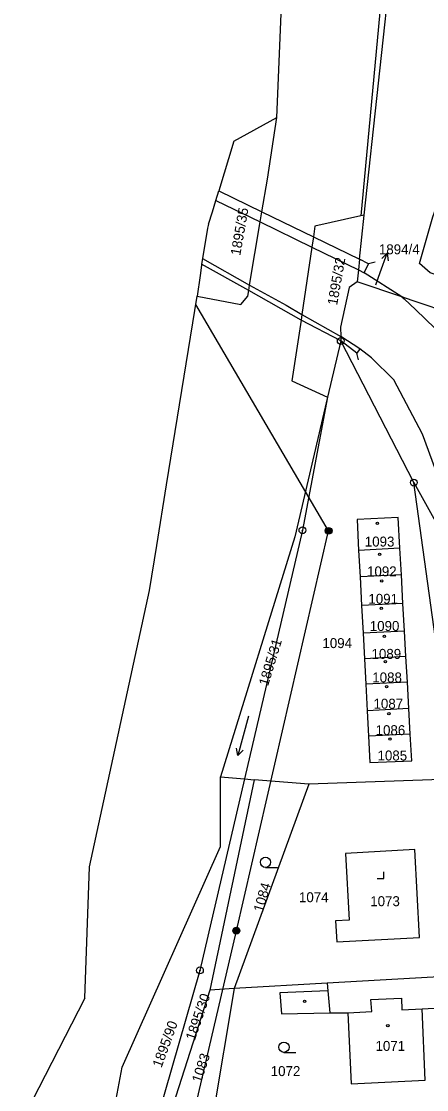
# Model space of a CAD drawing. Extents: x -587171 to -555306, y -1167727 to -1074732.
# Drawn here: x -560148.8 to -560089.4, y -1076879.4 to -1076722.9 of the extents above; entities that cross this region are included whole.
import ezdxf

# ---------------------------------------------------------------- set-up
doc = ezdxf.new("R2010")
doc.units = 0
for name, color, linetype in [('Hranice parcel', 7, 'Continuous'), ('Parcelní čísla', 7, 'Continuous'), ('Pop  PČ popisy', 7, 'Continuous'), ('Poz předměty', 7, 'Continuous'), ('Vnitřní kresba', 7, 'Continuous'), ('Značky bodu BP', 7, 'Continuous'), ('Značky budov', 7, 'Continuous'), ('Značky kultur', 7, 'Continuous')]:
    doc.layers.add(name, color=color, linetype=linetype)

msp = doc.modelspace()

# ---------------------------------------------------------------- linework, layer by layer
at = {"layer": 'Hranice parcel'}
for p, q in [((-560111.34, -1076736.95), (-560110.58, -1076719.38)), ((-560117.62, -1076740.42), (-560111.34, -1076736.95)), ((-560117.62, -1076740.42), (-560119.85, -1076747.7)), ((-560099.21, -1076757.74), (-560098.51, -1076751.26)), ((-560098.51, -1076751.26), (-560099, -1076751.37)), ((-560122.58, -1076760.1), (-560123, -1076763.15)), ((-560093.03, -1076763.27), (-560098.52, -1076759.74)), ((-560093.03, -1076763.27), (-560099.57, -1076761.07)), ((-560127.5, -1076790.79), (-560123, -1076763.15)), ((-560101.96, -1076769.71), (-560103.89, -1076777.97)), ((-560091.25, -1076790.47), (-560101.96, -1076769.71)), ((-560128.94, -1076799.67), (-560127.5, -1076790.79)), ((-560085.6, -1076831.37), (-560091.25, -1076790.47)), ((-560130.01, -1076806.27), (-560128.94, -1076799.67)), ((-560093.29, -1076800.1), (-560099.34, -1076800.4)), ((-560093.07, -1076803.97), (-560093.29, -1076800.1)), ((-560099.34, -1076800.4), (-560099.13, -1076804.27)), ((-560093.07, -1076803.97), (-560099.13, -1076804.27)), ((-560099.13, -1076804.27), (-560098.91, -1076808.48)), ((-560092.84, -1076808.17), (-560093.07, -1076803.97)), ((-560138.79, -1076846.79), (-560130.01, -1076806.27)), ((-560092.84, -1076808.17), (-560098.91, -1076808.48)), ((-560098.91, -1076808.48), (-560098.69, -1076812.53)), ((-560092.61, -1076812.22), (-560092.84, -1076808.17)), ((-560092.61, -1076812.22), (-560098.69, -1076812.53)), ((-560098.69, -1076812.53), (-560098.5, -1076816.28)), ((-560092.4, -1076815.97), (-560092.61, -1076812.22)), ((-560092.4, -1076815.97), (-560098.5, -1076816.28)), ((-560098.5, -1076816.28), (-560098.3, -1076820.02)), ((-560092.19, -1076819.71), (-560092.4, -1076815.97)), ((-560092.19, -1076819.71), (-560098.3, -1076820.02)), ((-560098.3, -1076820.02), (-560098.09, -1076823.9)), ((-560091.98, -1076823.58), (-560092.19, -1076819.71)), ((-560091.98, -1076823.58), (-560098.09, -1076823.9)), ((-560091.77, -1076827.32), (-560091.98, -1076823.58)), ((-560098.09, -1076823.9), (-560097.89, -1076827.64)), ((-560091.77, -1076827.32), (-560097.89, -1076827.64)), ((-560114.65, -1076834.01), (-560121.14, -1076864.86)), ((-560119.6, -1076833.6), (-560116.07, -1076833.89)), ((-560116.07, -1076833.89), (-560114.65, -1076834.01)), ((-560106.65, -1076834.68), (-560114.65, -1076834.01)), ((-560085.25, -1076833.9), (-560106.65, -1076834.68)), ((-560106.65, -1076834.68), (-560117.59, -1076864.59)), ((-560139.49, -1076866.02), (-560138.79, -1076846.79)), ((-560084.11, -1076862.68), (-560103.97, -1076863.81)), ((-560103.97, -1076863.81), (-560117.59, -1076864.59)), ((-560121.14, -1076864.86), (-560128.47, -1076887.68)), ((-560117.59, -1076864.59), (-560121.37, -1076887.08)), ((-560117.59, -1076864.59), (-560121.14, -1076864.86)), ((-560139.49, -1076866.02), (-560148.79, -1076884.16))]:
    msp.add_line(p, q, dxfattribs=at)
for points in [[(-560089.54, -1076667.9), (-560093.63, -1076695.68), (-560096.07, -1076719.97), (-560099, -1076751.37)], [(-560098.51, -1076751.26), (-560090.13, -1076673.87), (-560089.54, -1076667.9)], [(-560123, -1076763.15), (-560116.62, -1076764.37), (-560115.58, -1076763.14), (-560115.44, -1076762.31), (-560115.32, -1076761.54), (-560113.77, -1076752.28), (-560113.52, -1076750.77), (-560112.72, -1076745.98), (-560111.34, -1076736.95)], [(-560067.06, -1076771.99), (-560067.25, -1076767.98), (-560069.27, -1076766.51), (-560071.45, -1076765.66), (-560088.83, -1076759.74), (-560090.42, -1076758.38), (-560088.47, -1076751.54), (-560086.03, -1076744.73), (-560082.31, -1076742.36), (-560078.29, -1076740.66), (-560077.41, -1076738.06)], [(-560121.35, -1076752.62), (-560120.79, -1076750.78), (-560120.29, -1076749.13), (-560119.85, -1076747.7)], [(-560099, -1076751.37), (-560105.75, -1076752.87), (-560105.98, -1076754.44), (-560106.2, -1076755.95), (-560107.67, -1076765.84), (-560107.79, -1076766.65), (-560109.12, -1076775.58), (-560103.89, -1076777.97)], [(-560121.35, -1076752.62), (-560121.52, -1076753.17), (-560122.23, -1076757.65), (-560122.36, -1076758.44), (-560122.38, -1076758.59), (-560122.58, -1076760.1)], [(-560099.21, -1076757.74), (-560099.38, -1076759.31), (-560099.57, -1076761.07)], [(-560098.52, -1076759.74), (-560097.89, -1076758.39), (-560099.21, -1076757.74)], [(-560099.57, -1076761.07), (-560100.73, -1076761.9), (-560101.98, -1076767.71), (-560101.97, -1076769.04), (-560101.96, -1076769.71)], [(-560067.06, -1076771.99), (-560091.49, -1076763.79), (-560093.03, -1076763.27)], [(-560093.03, -1076763.27), (-560092.65, -1076763.52), (-560090.96, -1076765.15), (-560088.19, -1076767.83), (-560081.2, -1076781.25)], [(-560103.89, -1076777.97), (-560108.68, -1076798.41), (-560119.6, -1076833.6)], [(-560103.89, -1076777.97), (-560107.58, -1076797.45), (-560116.07, -1076833.89)], [(-560091.25, -1076790.47), (-560087.83, -1076796.61), (-560087.19, -1076799.3)], [(-560093.29, -1076800.1), (-560093.54, -1076795.56), (-560099.58, -1076795.86), (-560099.34, -1076800.4)], [(-560097.89, -1076827.64), (-560097.69, -1076831.48), (-560091.55, -1076831.25), (-560091.77, -1076827.32)], [(-560141.29, -1076925.6), (-560141.18, -1076914.42), (-560134, -1076876.12), (-560119.58, -1076843.8), (-560119.6, -1076833.6)], [(-560116.07, -1076833.89), (-560122.61, -1076861.95), (-560135.89, -1076907.97)], [(-560102.72, -1076854.71), (-560102.56, -1076857.78), (-560090.44, -1076857.14), (-560091.11, -1076844.24), (-560101.29, -1076844.82), (-560100.72, -1076854.61), (-560102.72, -1076854.71)], [(-560103.97, -1076863.81), (-560103.86, -1076864.95), (-560110.91, -1076865.23), (-560110.65, -1076868.33), (-560103.56, -1076868.16), (-560100.91, -1076868.17), (-560100.45, -1076878.57), (-560089.57, -1076878.04), (-560090.02, -1076867.59), (-560083.92, -1076867.26)]]:
    msp.add_lwpolyline(points, dxfattribs=at)
at = {"layer": 'Pop  PČ popisy'}
for p, q in [((-560096.17, -1076759.68), (-560095.14, -1076756.86)), ((-560095.14, -1076756.86), (-560095.96, -1076757.63)), ((-560095.14, -1076756.86), (-560095.02, -1076757.97)), ((-560096.83, -1076761.51), (-560096.17, -1076759.68))]:
    msp.add_line(p, q, dxfattribs=at)
at = {"layer": 'Poz předměty'}
for p, q in [((-560103.74, -1076797.54), (-560123.2, -1076764.37)), ((-560117.27, -1076856.13), (-560103.74, -1076797.54)), ((-560131.04, -1076915.53), (-560117.27, -1076856.13))]:
    msp.add_line(p, q, dxfattribs=at)
for centre, radius in [((-560103.74, -1076797.54), 0.5), ((-560103.74, -1076797.54), 0.4), ((-560103.74, -1076797.54), 0.3), ((-560103.74, -1076797.54), 0.2), ((-560103.74, -1076797.54), 0.1), ((-560117.27, -1076856.13), 0.5), ((-560117.27, -1076856.13), 0.4), ((-560117.27, -1076856.13), 0.3), ((-560117.27, -1076856.13), 0.2), ((-560117.27, -1076856.13), 0.1)]:
    msp.add_circle(centre, radius, dxfattribs=at)
at = {"layer": 'Vnitřní kresba'}
for p, q in [((-560119.85, -1076747.7), (-560113.52, -1076750.77)), ((-560120.29, -1076749.13), (-560113.77, -1076752.28)), ((-560113.52, -1076750.77), (-560105.98, -1076754.44)), ((-560113.77, -1076752.28), (-560106.2, -1076755.95)), ((-560105.98, -1076754.44), (-560099.21, -1076757.74)), ((-560106.2, -1076755.95), (-560099.38, -1076759.31)), ((-560122.23, -1076757.65), (-560115.32, -1076761.54)), ((-560115.44, -1076762.31), (-560122.36, -1076758.44)), ((-560099.38, -1076759.31), (-560098.52, -1076759.74)), ((-560096.92, -1076758.17), (-560097.89, -1076758.39)), ((-560107.79, -1076766.65), (-560115.44, -1076762.31)), ((-560115.32, -1076761.54), (-560109.99, -1076764.48)), ((-560109.99, -1076764.48), (-560107.67, -1076765.84)), ((-560101.96, -1076769.71), (-560107.79, -1076766.65)), ((-560107.67, -1076765.84), (-560101.97, -1076769.04)), ((-560099.18, -1076770.88), (-560101.97, -1076769.04)), ((-560099.61, -1076771.51), (-560101.96, -1076769.71)), ((-560099.18, -1076770.88), (-560099.61, -1076771.51)), ((-560099.37, -1076772.48), (-560099.61, -1076771.51)), ((-560097.45, -1076772.2), (-560099.18, -1076770.88)), ((-560094.18, -1076775.42), (-560097.45, -1076772.2)), ((-560089.99, -1076783.38), (-560094.18, -1076775.42)), ((-560087.49, -1076790.17), (-560089.99, -1076783.38)), ((-560103.86, -1076864.95), (-560103.56, -1076868.16)), ((-560097.53, -1076866.24), (-560093.07, -1076866.02)), ((-560097.42, -1076867.98), (-560097.53, -1076866.24)), ((-560093.07, -1076866.02), (-560092.99, -1076867.75)), ((-560100.91, -1076868.17), (-560097.42, -1076867.98)), ((-560092.99, -1076867.75), (-560090.02, -1076867.59))]:
    msp.add_line(p, q, dxfattribs=at)
at = {"layer": 'Značky bodu BP'}
for centre, radius in [((-560101.96, -1076769.71), 0.5), ((-560101.96, -1076769.71), 0.0303), ((-560091.25, -1076790.47), 0.5), ((-560091.25, -1076790.47), 0.0303), ((-560107.58, -1076797.45), 0.5), ((-560107.58, -1076797.45), 0.0303), ((-560122.61, -1076861.95), 0.5), ((-560122.61, -1076861.95), 0.0303)]:
    msp.add_circle(centre, radius, dxfattribs=at)
at = {"layer": 'Značky budov'}
for centre in [(-560096.59, -1076796.44), (-560096.26, -1076800.98), (-560095.95, -1076804.87), (-560096.02, -1076808.88), (-560095.56, -1076813.01), (-560095.41, -1076816.7), (-560095.25, -1076820.38), (-560094.91, -1076824.32), (-560094.76, -1076828.06), (-560107.27, -1076866.48), (-560095.06, -1076870.06)]:
    msp.add_circle(centre, 0.175, dxfattribs=at)
at = {"layer": 'Značky kultur'}
for p, q in [((-560115.48, -1076824.68), (-560117.03, -1076830.47)), ((-560117.03, -1076830.47), (-560117.26, -1076829.4)), ((-560117.03, -1076830.47), (-560116.29, -1076829.66)), ((-560112.99, -1076846.86), (-560111.24, -1076846.86)), ((-560096.63, -1076848.49), (-560095.63, -1076848.49)), ((-560095.63, -1076848.49), (-560095.63, -1076847.49)), ((-560110.29, -1076873.96), (-560108.54, -1076873.96))]:
    msp.add_line(p, q, dxfattribs=at)
for centre in [(-560112.99, -1076846.11), (-560110.29, -1076873.21)]:
    msp.add_circle(centre, 0.75, dxfattribs=at)

# ---------------------------------------------------------------- texts
at = {"layer": 'Parcelní čísla'}
for s, rotation, p in [('1895/35', 80, (-560116.7, -1076757.27)), ('1895/32', 80, (-560102.5, -1076764.56)), ('1895/31', 73, (-560112.63, -1076820.37)), ('1084', 74, (-560113.39, -1076853.53)), ('1895/30', 71, (-560123.37, -1076872.33)), ('1895/90', 70, (-560128.25, -1076876.31)), ('1083', 72, (-560122.45, -1076878.52))]:
    msp.add_text(s, height=1.46, rotation=rotation, dxfattribs=at).set_placement(p)
for s, p in [('1894/4', (-560096.37, -1076757.01)), ('1093', (-560098.44, -1076799.84)), ('1092', (-560098.11, -1076804.21)), ('1091', (-560097.91, -1076808.23)), ('1090', (-560097.71, -1076812.21)), ('1094', (-560104.65, -1076814.72)), ('1089', (-560097.45, -1076816.3)), ('1088', (-560097.34, -1076819.75)), ('1087', (-560097.16, -1076823.6)), ('1086', (-560096.85, -1076827.48)), ('1085', (-560096.57, -1076831.19)), ('1074', (-560108.09, -1076851.96)), ('1073', (-560097.64, -1076852.54)), ('1071', (-560096.87, -1076873.75)), ('1072', (-560112.23, -1076877.44))]:
    msp.add_text(s, height=1.46, dxfattribs=at).set_placement(p)

doc.saveas('drawing.dxf')
